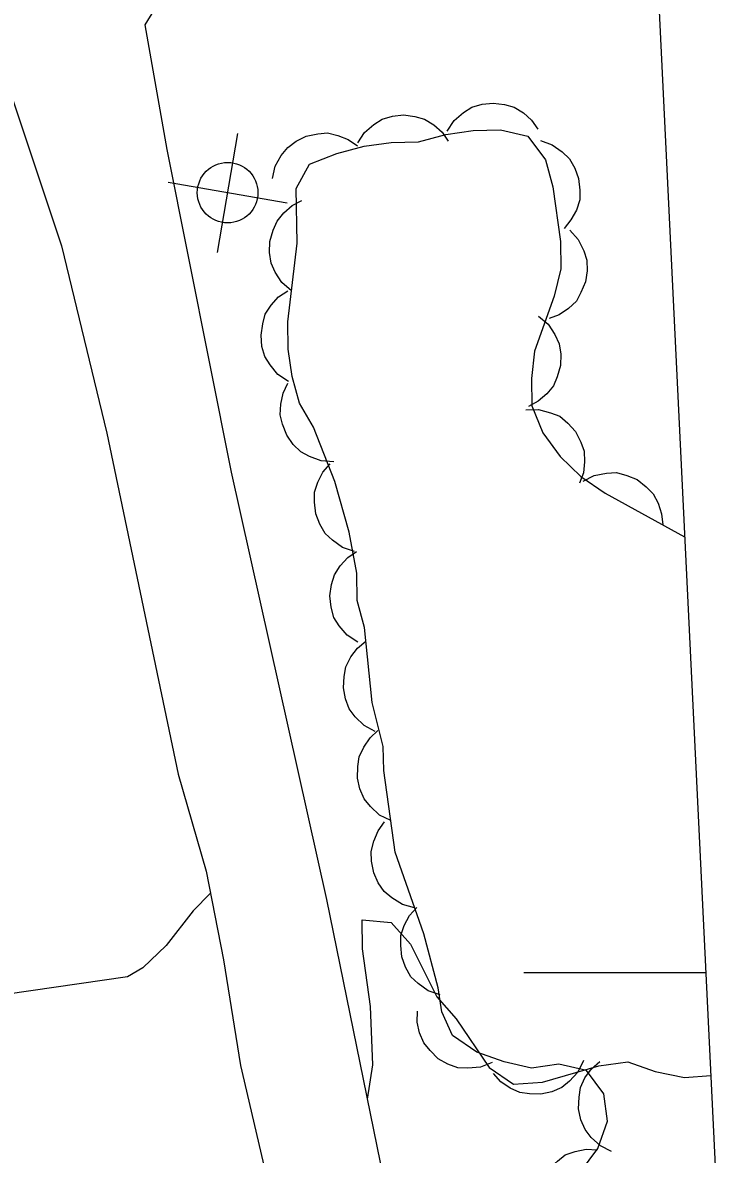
# Model space of a CAD drawing. Extents: x 336540 to 340074, y 5572036 to 5573747.
# Drawn here: x 339479.89 to 339502.76, y 5572793.99 to 5572831.38 of the extents above; entities that cross this region are included whole.
import ezdxf

# ---------------------------------------------------------------- set-up
doc = ezdxf.new("R2010")
doc.units = 0
for name, color, linetype in [('Niveau 1', 7, 'Continuous'), ('Niveau 19', 7, 'Continuous'), ('Niveau 21', 7, 'Continuous'), ('Niveau 36', 7, 'Continuous'), ('Niveau 44', 7, 'Continuous'), ('Niveau 60', 7, 'Continuous'), ('Niveau 61', 7, 'Continuous')]:
    doc.layers.add(name, color=color, linetype=linetype)

msp = doc.modelspace()

# ---------------------------------------------------------------- linework, layer by layer
at = {"layer": 'Niveau 1'}
for points in [[(339491.27, 5572795.81), (339491.45, 5572796.95), (339491.37, 5572798.87), (339491.11, 5572800.78), (339491.1, 5572801.74), (339492.06, 5572801.65)], [(339492.06, 5572801.65), (339492.69, 5572800.93), (339493.56, 5572799.19), (339494.2, 5572798.47), (339495.29, 5572796.86), (339496.09, 5572796.31), (339497.05, 5572796.38), (339498.91, 5572796.92), (339499.87, 5572797.05), (339500.77, 5572796.73), (339501.74, 5572796.53), (339502.61, 5572796.59)]]:
    msp.add_lwpolyline(points, dxfattribs=at)
at = {"layer": 'Niveau 19'}
for points in [[(339483.93, 5572831.3), (339484.65, 5572827.18), (339486.77, 5572816.53), (339489.92, 5572802.41), (339492.57, 5572789.41), (339495.5, 5572776.66), (339496.72, 5572770.91), (339497.61, 5572765.79), (339498.12, 5572759.92), (339498.03, 5572756.98)], [(339477.06, 5572830.9), (339478.11, 5572830.72), (339479.38, 5572829.39), (339481.18, 5572824), (339482.67, 5572817.81), (339485.03, 5572806.55), (339485.95, 5572803.35), (339486.52, 5572800.42), (339487.08, 5572796.93), (339491.68, 5572777.2), (339493.87, 5572765.1), (339494.21, 5572760.8), (339494.24, 5572757.03)], [(339486.09, 5572802.62), (339485.52, 5572802.04), (339484.63, 5572800.89), (339483.86, 5572800.15), (339483.35, 5572799.85), (339476.12, 5572798.81)]]:
    msp.add_lwpolyline(points, dxfattribs=at)
at = {"layer": 'Niveau 21'}
msp.add_lwpolyline([(339500.35, 5572843.12), (339498.16, 5572841.74), (339490.35, 5572837.58), (339487.77, 5572836.11), (339485.52, 5572834.54), (339484.97, 5572833.79), (339484.47, 5572832.2), (339483.93, 5572831.3)], dxfattribs=at)
at = {"layer": 'Niveau 36'}
for p, q in [((339486.32, 5572823.78), (339487, 5572827.71)), ((339488.62, 5572825.41), (339484.69, 5572826.09))]:
    msp.add_line(p, q, dxfattribs=at)
msp.add_circle((339486.658, 5572825.758), 1, dxfattribs=at)
at = {"layer": 'Niveau 44'}
for points in [[(339493.9, 5572827.79), (339494.13, 5572828.14), (339494.44, 5572828.41), (339494.72, 5572828.58), (339495.06, 5572828.68), (339495.42, 5572828.72), (339495.8, 5572828.67), (339496.12, 5572828.58), (339496.42, 5572828.4), (339496.69, 5572828.15), (339496.9, 5572827.86)], [(339490.95, 5572827.4), (339491.17, 5572827.75), (339491.48, 5572828.01), (339491.76, 5572828.19), (339492.1, 5572828.29), (339492.46, 5572828.33), (339492.84, 5572828.27), (339493.16, 5572828.19), (339493.46, 5572828), (339493.74, 5572827.76), (339493.94, 5572827.46)], [(339488.14, 5572826.23), (339488.23, 5572826.63), (339488.43, 5572826.99), (339488.64, 5572827.25), (339488.92, 5572827.46), (339489.25, 5572827.62), (339489.63, 5572827.7), (339489.95, 5572827.73), (339490.3, 5572827.65), (339490.64, 5572827.52), (339490.94, 5572827.31)], [(339497.77, 5572792.69), (339498.88, 5572794.18), (339499.2, 5572795.09), (339499.08, 5572795.99), (339498.5, 5572796.76), (339497.59, 5572796.97), (339496.69, 5572796.84), (339495.79, 5572797.05), (339494.88, 5572797.37), (339494.08, 5572797.92), (339493.73, 5572798.7), (339493.61, 5572799.49), (339493.13, 5572801.28), (339492.19, 5572803.97), (339491.81, 5572806.67), (339491.79, 5572807.46), (339491.43, 5572808.92), (339491.17, 5572811.39), (339490.93, 5572812.29), (339490.92, 5572813.19), (339490.67, 5572814.54), (339490.2, 5572816.22), (339489.49, 5572818.01), (339489.03, 5572818.8), (339488.79, 5572819.69), (339488.66, 5572820.59), (339488.65, 5572821.49), (339488.95, 5572824.09), (339488.92, 5572825.9), (339489.36, 5572826.7), (339490.26, 5572827.05), (339491.16, 5572827.29), (339492.06, 5572827.42), (339492.96, 5572827.44), (339493.86, 5572827.68), (339494.76, 5572827.81), (339495.66, 5572827.83), (339496.57, 5572827.62), (339497.15, 5572826.84), (339497.39, 5572825.95), (339497.64, 5572824.15), (339497.65, 5572823.24), (339497.44, 5572822.34), (339496.79, 5572820.52), (339496.69, 5572819.62), (339496.7, 5572818.72), (339497.06, 5572817.82), (339497.63, 5572817.04), (339498.32, 5572816.38), (339499.12, 5572815.83), (339501.74, 5572814.39)], [(339496.98, 5572827.48), (339497.37, 5572827.34), (339497.7, 5572827.11), (339497.94, 5572826.88), (339498.12, 5572826.57), (339498.24, 5572826.23), (339498.28, 5572825.84), (339498.28, 5572825.52), (339498.17, 5572825.18), (339497.99, 5572824.86), (339497.76, 5572824.58)], [(339488.77, 5572822.52), (339488.45, 5572822.79), (339488.23, 5572823.13), (339488.09, 5572823.43), (339488.04, 5572823.78), (339488.05, 5572824.15), (339488.16, 5572824.52), (339488.29, 5572824.82), (339488.51, 5572825.09), (339488.79, 5572825.33), (339489.11, 5572825.5)], [(339497.95, 5572824.52), (339498.23, 5572824.21), (339498.41, 5572823.84), (339498.51, 5572823.53), (339498.52, 5572823.18), (339498.47, 5572822.81), (339498.32, 5572822.46), (339498.17, 5572822.17), (339497.91, 5572821.93), (339497.6, 5572821.72), (339497.27, 5572821.6)], [(339488.67, 5572819.52), (339488.32, 5572819.75), (339488.06, 5572820.07), (339487.89, 5572820.35), (339487.79, 5572820.68), (339487.76, 5572821.05), (339487.82, 5572821.43), (339487.9, 5572821.75), (339488.09, 5572822.04), (339488.34, 5572822.32), (339488.64, 5572822.52)], [(339496.92, 5572821.68), (339497.24, 5572821.41), (339497.46, 5572821.07), (339497.6, 5572820.77), (339497.65, 5572820.42), (339497.64, 5572820.05), (339497.53, 5572819.68), (339497.41, 5572819.38), (339497.19, 5572819.11), (339496.91, 5572818.87), (339496.59, 5572818.7)], [(339490.16, 5572816.87), (339489.74, 5572816.9), (339489.36, 5572817.04), (339489.07, 5572817.2), (339488.82, 5572817.44), (339488.61, 5572817.75), (339488.47, 5572818.11), (339488.39, 5572818.42), (339488.41, 5572818.77), (339488.49, 5572819.13), (339488.65, 5572819.46)], [(339496.5, 5572818.58), (339496.92, 5572818.6), (339497.31, 5572818.49), (339497.62, 5572818.37), (339497.89, 5572818.14), (339498.14, 5572817.87), (339498.31, 5572817.52), (339498.42, 5572817.22), (339498.44, 5572816.87), (339498.4, 5572816.5), (339498.27, 5572816.16)], [(339490.85, 5572813.91), (339490.45, 5572814.04), (339490.12, 5572814.28), (339489.88, 5572814.5), (339489.7, 5572814.81), (339489.57, 5572815.15), (339489.53, 5572815.53), (339489.53, 5572815.86), (339489.64, 5572816.2), (339489.8, 5572816.53), (339490.04, 5572816.8)], [(339498.39, 5572816.23), (339498.76, 5572816.42), (339499.16, 5572816.49), (339499.49, 5572816.51), (339499.83, 5572816.42), (339500.17, 5572816.28), (339500.47, 5572816.04), (339500.7, 5572815.81), (339500.87, 5572815.5), (339500.98, 5572815.15), (339501.02, 5572814.79)], [(339490.95, 5572810.91), (339490.6, 5572811.14), (339490.34, 5572811.45), (339490.16, 5572811.73), (339490.07, 5572812.07), (339490.03, 5572812.44), (339490.09, 5572812.82), (339490.18, 5572813.13), (339490.37, 5572813.43), (339490.62, 5572813.71), (339490.91, 5572813.91)], [(339491.53, 5572807.96), (339491.16, 5572808.16), (339490.87, 5572808.44), (339490.67, 5572808.71), (339490.55, 5572809.04), (339490.48, 5572809.4), (339490.5, 5572809.78), (339490.56, 5572810.1), (339490.72, 5572810.42), (339490.94, 5572810.71), (339491.22, 5572810.94)], [(339492.04, 5572805.02), (339491.67, 5572805.2), (339491.37, 5572805.48), (339491.16, 5572805.73), (339491.02, 5572806.06), (339490.94, 5572806.42), (339490.95, 5572806.8), (339491, 5572807.12), (339491.15, 5572807.44), (339491.36, 5572807.75), (339491.62, 5572807.99)], [(339492.83, 5572802.13), (339492.43, 5572802.24), (339492.08, 5572802.46), (339491.83, 5572802.67), (339491.63, 5572802.96), (339491.48, 5572803.29), (339491.41, 5572803.67), (339491.39, 5572804), (339491.48, 5572804.34), (339491.63, 5572804.68), (339491.84, 5572804.97)], [(339493.67, 5572799.26), (339493.28, 5572799.39), (339492.95, 5572799.63), (339492.71, 5572799.86), (339492.53, 5572800.17), (339492.41, 5572800.51), (339492.37, 5572800.89), (339492.38, 5572801.22), (339492.49, 5572801.55), (339492.66, 5572801.88), (339492.9, 5572802.15)], [(339495.39, 5572797.02), (339495, 5572796.87), (339494.59, 5572796.84), (339494.26, 5572796.85), (339493.93, 5572796.97), (339493.61, 5572797.15), (339493.34, 5572797.42), (339493.13, 5572797.67), (339492.99, 5572798), (339492.91, 5572798.36), (339492.92, 5572798.72)], [(339498.4, 5572797.09), (339498.22, 5572796.71), (339497.94, 5572796.41), (339497.69, 5572796.2), (339497.36, 5572796.06), (339497, 5572795.98), (339496.62, 5572795.99), (339496.3, 5572796.03), (339495.98, 5572796.18), (339495.67, 5572796.39), (339495.43, 5572796.66)], [(339499.33, 5572794.09), (339498.96, 5572794.27), (339498.66, 5572794.55), (339498.46, 5572794.81), (339498.32, 5572795.13), (339498.24, 5572795.49), (339498.26, 5572795.88), (339498.3, 5572796.2), (339498.45, 5572796.52), (339498.67, 5572796.82), (339498.94, 5572797.06)], [(339497.06, 5572791.74), (339496.92, 5572792.13), (339496.91, 5572792.54), (339496.94, 5572792.87), (339497.07, 5572793.19), (339497.26, 5572793.51), (339497.54, 5572793.77), (339497.8, 5572793.97), (339498.13, 5572794.09), (339498.49, 5572794.16), (339498.85, 5572794.14)]]:
    msp.add_lwpolyline(points, dxfattribs=at)
at = {"layer": 'Niveau 60'}
msp.add_lwpolyline([(339458.94, 5573698.73), (339531.5, 5572199.65), (336635.22, 5572059.46), (336562.66, 5573558.54), (339458.94, 5573698.73)], dxfattribs=at)
at = {"layer": 'Niveau 61'}
msp.add_lwpolyline([(339496.43, 5572800), (339502.44, 5572800)], dxfattribs=at)

doc.saveas('drawing.dxf')
